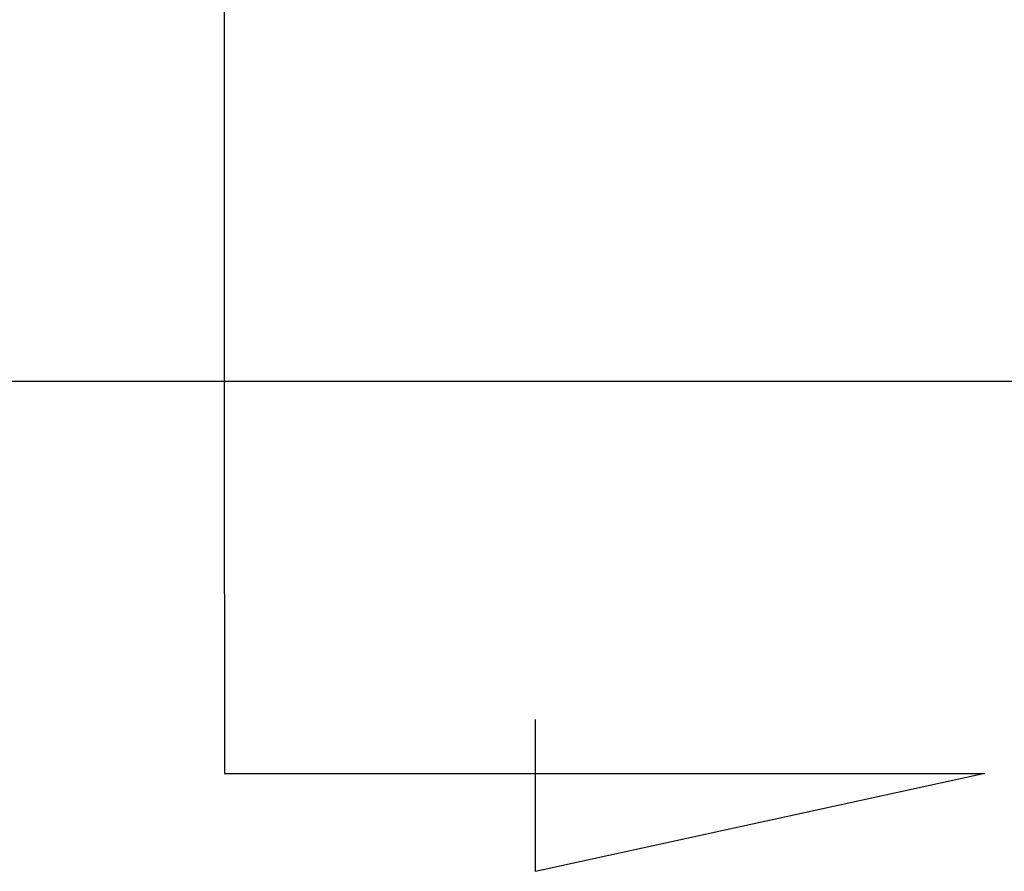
# Model space of a CAD drawing. Header units: millimetres. Extents: x -257 to 3135, y -1556 to 860.
# Tile 399 of 633: x 1335 to 1349, y -1283 to -1271. Entities that reach past the tile are written whole.
import ezdxf

# ---------------------------------------------------------------- set-up
doc = ezdxf.new("R2010")
doc.units = ezdxf.units.MM
doc.layers.get('0').update_dxf_attribs({"linetype": 'CONTINUOUS'})

msp = doc.modelspace()

# ---------------------------------------------------------------- linework, layer by layer
for p, q in [((1337.553, -1279.027), (1337.553, -1219.141)), ((1337.553, -1279.027), (1337.553, -1281.663)), ((1342.113, -1283.097), (1342.113, -1280.867)), ((1337.553, -1281.663), (1348.701, -1281.663)), ((1348.701, -1281.663), (1342.113, -1283.097))]:
    msp.add_line(p, q)
at = {"linetype": 'Continuous'}
msp.add_line((1736.001, -1275.91), (1333.704, -1275.91), dxfattribs=at)

doc.saveas('drawing.dxf')
